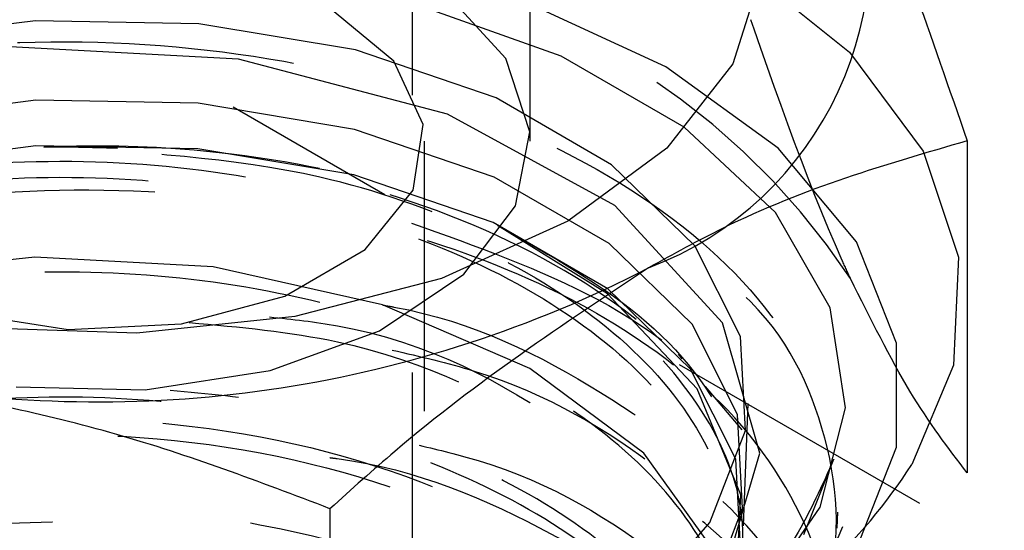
# Model space of a CAD drawing. Header units: inches. Extents: x 1907 to 2452, y -210 to -54.
# Tile 448 of 656: x 2004.7 to 2005.055, y -203.084 to -202.9. Entities that reach past the tile are written whole.
import ezdxf

# ---------------------------------------------------------------- set-up
doc = ezdxf.new("R2010")
doc.units = ezdxf.units.IN
doc.header["$LTSCALE"] = 0.5
doc.header["$MEASUREMENT"] = 0
doc.linetypes.add('HIDDEN', pattern=[0.22499999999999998, 0.15, -0.075])
doc.layers.add('SID-M-H', color=4, linetype='HIDDEN')
doc.layers.add('SID-M-S', color=105, linetype='Continuous')

msp = doc.modelspace()

# ---------------------------------------------------------------- linework, layer by layer
at = {"layer": 'SID-M-H'}
for p, q in [((2013.700652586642, -197.7140511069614), (2004.589509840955, -202.973801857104)), ((2004.841291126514, -203.3268568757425), (2004.841291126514, -201.2855048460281)), ((2004.883717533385, -202.9434559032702), (2004.883717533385, -202.6621672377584)), ((2004.603404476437, -202.8311674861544), (2004.831329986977, -202.9627460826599)), ((2004.959457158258, -202.8798126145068), (2004.998774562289, -202.911411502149)), ((2004.874949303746, -202.9136643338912), (2004.853185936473, -202.8898926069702)), ((2004.8345117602, -202.9146402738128), (2004.810984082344, -202.8952428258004)), ((2004.894931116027, -202.9128105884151), (2004.841574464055, -202.8938115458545)), ((2004.932605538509, -202.9166519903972), (2004.881814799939, -202.8932693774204)), ((2004.705362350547, -202.9000778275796), (2004.647901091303, -202.907492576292)), ((2004.764212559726, -202.9011454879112), (2004.705362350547, -202.9000778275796)), ((2004.820753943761, -202.9106284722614), (2004.764212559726, -202.9011454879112)), ((2004.778503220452, -202.9139687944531), (2004.696234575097, -202.9094284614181)), ((2004.871433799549, -202.9279309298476), (2004.820753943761, -202.9106284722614)), ((2004.883608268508, -202.9400831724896), (2004.874949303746, -202.9136643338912)), ((2004.939259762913, -202.9384009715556), (2004.894931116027, -202.9128105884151)), ((2004.998774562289, -202.911411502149), (2005.025405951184, -202.9471509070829)), ((2004.853906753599, -202.9338062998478), (2004.778503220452, -202.9139687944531)), ((2004.845128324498, -202.9375133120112), (2004.8345117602, -202.9146402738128)), ((2004.973109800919, -202.9459728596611), (2004.932605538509, -202.9166519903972)), ((2004.913067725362, -202.9519656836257), (2004.871433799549, -202.9279309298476)), ((2004.705463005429, -202.9287426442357), (2004.648263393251, -202.9361236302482)), ((2004.764045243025, -202.9298054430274), (2004.705463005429, -202.9287426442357)), ((2004.8203291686, -202.9392452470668), (2004.764045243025, -202.9298054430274)), ((2004.914232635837, -202.9666864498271), (2004.853906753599, -202.9338062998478)), ((2004.841553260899, -202.9611031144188), (2004.845128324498, -202.9375133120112)), ((2004.972170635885, -202.9692031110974), (2004.939259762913, -202.9384009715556)), ((2004.870778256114, -202.9564689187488), (2004.8203291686, -202.9392452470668)), ((2004.878393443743, -202.9668016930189), (2004.883608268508, -202.9400831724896)), ((2004.705520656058, -202.9451605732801), (2004.648470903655, -202.9525222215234)), ((2004.763949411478, -202.9462205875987), (2004.705520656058, -202.9451605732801)), ((2004.845577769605, -203.2408182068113), (2004.845577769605, -202.9434559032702)), ((2004.820085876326, -202.9556356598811), (2004.763949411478, -202.9462205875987)), ((2005.001296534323, -202.9797617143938), (2004.973109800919, -202.9459728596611)), ((2005.025405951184, -202.9471509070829), (2005.038106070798, -202.9853596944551)), ((2004.943039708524, -202.9812225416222), (2004.913067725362, -202.9519656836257)), ((2004.870402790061, -202.9728142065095), (2004.820085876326, -202.9556356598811)), ((2004.912222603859, -202.9803942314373), (2004.870778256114, -202.9564689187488)), ((2004.824217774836, -202.9825644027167), (2004.841553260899, -202.9611031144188)), ((2004.859768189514, -202.9914458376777), (2004.878393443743, -202.9668016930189)), ((2004.953060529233, -203.0089496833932), (2004.914232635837, -202.9666864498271)), ((2004.991889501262, -203.0035564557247), (2004.972170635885, -202.9692031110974)), ((2004.91173855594, -202.996676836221), (2004.870402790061, -202.9728142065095)), ((2004.911544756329, -202.9985109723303), (2004.871913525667, -202.9738464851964)), ((2004.942058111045, -203.009517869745), (2004.912222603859, -202.9803942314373)), ((2004.959466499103, -203.0138631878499), (2004.943039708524, -202.9812225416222)), ((2005.01575233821, -203.0163242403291), (2005.001296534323, -202.9797617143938)), ((2004.795212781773, -202.9993086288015), (2004.824217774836, -202.9825644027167)), ((2004.705142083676, -202.9852633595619), (2004.642528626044, -202.9919291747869)), ((2004.769428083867, -202.9888442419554), (2004.705142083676, -202.9852633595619)), ((2005.038106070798, -202.9853596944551), (2005.036281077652, -203.0242512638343)), ((2004.830453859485, -203.0025402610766), (2004.769428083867, -202.9888442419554)), ((2004.829387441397, -203.011825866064), (2004.859768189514, -202.9914458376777)), ((2004.943934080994, -203.0328229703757), (2004.911544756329, -202.9985109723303)), ((2004.94149589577, -203.0257241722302), (2004.91173855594, -202.996676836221)), ((2004.75803671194, -203.0093161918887), (2004.795212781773, -202.9993086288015)), ((2004.88353999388, -203.0254439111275), (2004.830453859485, -203.0025402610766)), ((2004.67755199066, -203.0052512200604), (2004.717173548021, -203.0113800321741)), ((2004.997353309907, -203.0396090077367), (2004.991889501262, -203.0035564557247)), ((2004.717173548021, -203.0113800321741), (2004.75803671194, -203.0093161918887)), ((2004.958410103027, -203.0420098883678), (2004.942058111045, -203.009517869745)), ((2004.966443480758, -203.0559418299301), (2004.953060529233, -203.0089496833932)), ((2004.789950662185, -203.0261309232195), (2004.829387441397, -203.011825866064)), ((2004.961315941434, -203.0478366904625), (2004.959466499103, -203.0138631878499)), ((2005.01575233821, -203.0538270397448), (2005.01575233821, -203.0163242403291)), ((2004.938544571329, -203.0219193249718), (2004.937182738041, -203.020303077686)), ((2004.744961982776, -203.0330899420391), (2004.789950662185, -203.0261309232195)), ((2004.924619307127, -203.0559419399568), (2004.88353999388, -203.0254439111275)), ((2004.937395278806, -203.0239762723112), (2005.494359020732, -203.3455045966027)), ((2004.95780504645, -203.0581310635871), (2004.94149589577, -203.0257241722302)), ((2005.036281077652, -203.0242512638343), (2005.021262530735, -203.060012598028)), ((2004.698418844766, -203.0320845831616), (2004.744961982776, -203.0330899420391)), ((2004.95969713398, -203.0710115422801), (2004.943934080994, -203.0328229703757)), ((2004.960181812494, -203.0475987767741), (2004.946964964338, -203.0319127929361)), ((2004.960619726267, -203.0821550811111), (2004.96230148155, -203.0380604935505)), ((2004.988267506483, -203.0754171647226), (2004.997353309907, -203.0396090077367)), ((2004.960251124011, -203.0758286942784), (2004.958410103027, -203.0420098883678)), ((2004.948471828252, -203.0810083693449), (2004.961315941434, -203.0478366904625)), ((2005.041216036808, -203.0484936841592), (2005.041216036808, -203.0630921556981)), ((2005.001296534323, -203.0903895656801), (2005.01575233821, -203.0538270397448)), ((2004.950548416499, -203.0918396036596), (2004.924619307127, -203.0559419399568)), ((2004.952062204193, -203.104709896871), (2004.966443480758, -203.0559418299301)), ((2004.959641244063, -203.0918612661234), (2004.95780504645, -203.0581310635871)), ((2004.982331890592, -203.0853040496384), (2004.993157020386, -203.0580892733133)), ((2004.957635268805, -203.1102943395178), (2004.95969713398, -203.0710115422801)), ((2004.947465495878, -203.1088493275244), (2004.960251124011, -203.0758286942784)), ((2004.965121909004, -203.1090504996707), (2004.988267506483, -203.0754171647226)), ((2004.994371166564, -203.0830114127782), (2004.99459002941, -203.0772622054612)), ((2004.921741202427, -203.1112939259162), (2004.948471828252, -203.0810083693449))]:
    msp.add_line(p, q, dxfattribs=at)
for centre, radius, start, end in [((2004.726990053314, -203.303761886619), 0.4318074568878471, 80.22890302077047, 117.357174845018), ((2004.784893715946, -203.1345514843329), 0.2567940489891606, 33.43887886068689, 86.56649767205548), ((2004.882576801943, -203.0342485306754), 0.1236703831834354, 290.7420751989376, 19.46100191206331), ((2004.833637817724, -202.9980007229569), 0.1704611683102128, 288.1472207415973, 339.359342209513)]:
    msp.add_arc(centre, radius, start, end, dxfattribs=at)
for points, knots in [([(2004.999181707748, -202.9930458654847), (2004.99818498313, -202.9908779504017), (2004.983990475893, -202.9600043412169), (2004.970080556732, -202.9195669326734), (2004.957147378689, -202.8819689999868)], [0, 0, 0, 0, 0.07021903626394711, 1, 1, 1, 1]), ([(2004.886729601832, -203.1599830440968), (2004.860608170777, -203.169741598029), (2004.808365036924, -203.1892588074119), (2004.716097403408, -203.1976117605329), (2004.626459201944, -203.1891702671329), (2004.547946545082, -203.1638930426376), (2004.489849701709, -203.1252641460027), (2004.458597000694, -203.0778375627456), (2004.457729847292, -203.0272740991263), (2004.487316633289, -202.9795535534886), (2004.543997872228, -202.9403389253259), (2004.62135443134, -202.9143266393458), (2004.710638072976, -202.9047198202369), (2004.801759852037, -202.9128669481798), (2004.884430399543, -202.9381111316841), (2004.949321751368, -202.9778656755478), (2004.989119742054, -203.0279072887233), (2004.999348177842, -203.082854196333), (2004.978872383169, -203.1367744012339), (2004.930025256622, -203.1838557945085), (2004.858341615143, -203.2190624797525), (2004.771930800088, -203.2387025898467), (2004.68056016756, -203.240845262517), (2004.594547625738, -203.2255335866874), (2004.523609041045, -203.1947927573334), (2004.475713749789, -203.1523463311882), (2004.456364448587, -203.1033948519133), (2004.467311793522, -203.0532806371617), (2004.50884299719, -203.0096707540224), (2004.553760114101, -202.9817090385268), (2004.586244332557, -202.9744978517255), (2004.591330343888, -202.9733688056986)], [0, 0, 0, 0, 0.03563839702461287, 0.0712771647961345, 0.1068988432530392, 0.1425082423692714, 0.1781053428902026, 0.2136901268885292, 0.2492625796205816, 0.2848226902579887, 0.3203704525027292, 0.3559058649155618, 0.3914289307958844, 0.4269396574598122, 0.4624380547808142, 0.4979241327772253, 0.5333979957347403, 0.5688597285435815, 0.6043092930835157, 0.6397466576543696, 0.675171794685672, 0.710584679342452, 0.7459852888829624, 0.7813736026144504, 0.8167496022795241, 0.8521132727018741, 0.8874646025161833, 0.9228035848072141, 0.9581302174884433, 0.9934445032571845, 1, 1, 1, 1]), ([(2004.566633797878, -203.2460773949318), (2004.590541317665, -203.252936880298), (2004.638362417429, -203.266657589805), (2004.723944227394, -203.2696727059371), (2004.80997015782, -203.2571222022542), (2004.887250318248, -203.227650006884), (2004.944483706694, -203.1852165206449), (2004.97564020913, -203.1344493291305), (2004.977691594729, -203.0809273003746), (2004.951050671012, -203.0304361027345), (2004.899394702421, -202.98820634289), (2004.829364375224, -202.9587233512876), (2004.762072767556, -202.9461132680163), (2004.721772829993, -202.9457345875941), (2004.708331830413, -202.9456082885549)], [0, 0, 0, 0, 0.08521701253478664, 0.1704556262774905, 0.2619377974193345, 0.3524491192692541, 0.4419558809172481, 0.5304733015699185, 0.6180159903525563, 0.7045925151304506, 0.7901489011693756, 0.8746804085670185, 0.9582028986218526, 0.9999999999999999, 0.9999999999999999, 0.9999999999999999, 0.9999999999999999]), ([(2004.708331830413, -202.9456082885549), (2004.712830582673, -202.9454392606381), (2004.735440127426, -202.9445897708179), (2004.784413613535, -202.9473432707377), (2004.835691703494, -202.9586515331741), (2004.864373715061, -202.9706835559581), (2004.871913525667, -202.9738464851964)], [0, 0, 0, 0, 0.07751649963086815, 0.3895775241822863, 0.8395346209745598, 1, 1, 1, 1]), ([(2004.9576909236, -203.1147511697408), (2004.9595786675, -203.1019751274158), (2004.963407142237, -203.0760644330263), (2004.946508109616, -203.0376699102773), (2004.913987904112, -203.002913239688), (2004.866770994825, -202.9748161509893), (2004.79828864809, -202.9505042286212), (2004.742344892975, -202.947459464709), (2004.708331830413, -202.9456082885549)], [0, 0, 0, 0, 0.1490265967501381, 0.3022362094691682, 0.4554945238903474, 0.6088013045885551, 0.7621563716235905, 1, 1, 1, 1]), ([(2004.603785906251, -203.178404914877), (2004.598685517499, -203.1766264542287), (2004.574690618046, -203.1682596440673), (2004.538070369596, -203.1481412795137), (2004.50594038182, -203.1149825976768), (2004.493126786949, -203.077877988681), (2004.500658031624, -203.0403585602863), (2004.52788421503, -203.0058359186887), (2004.572421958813, -202.9774998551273), (2004.630392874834, -202.9579897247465), (2004.696753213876, -202.9491796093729), (2004.765734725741, -202.9520124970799), (2004.83134512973, -202.9664197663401), (2004.887889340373, -202.9913284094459), (2004.930461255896, -203.0247514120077), (2004.955378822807, -203.0639736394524), (2004.96046811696, -203.1057403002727), (2004.945383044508, -203.1467181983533), (2004.911144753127, -203.1831216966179), (2004.865359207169, -203.2113678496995), (2004.828019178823, -203.2219181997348), (2004.81156978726, -203.2265659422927)], [0, 0, 0, 0, 0.01499250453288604, 0.07053259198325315, 0.1260529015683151, 0.1815533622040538, 0.2370339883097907, 0.2924948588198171, 0.3479360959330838, 0.4033578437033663, 0.4587602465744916, 0.5141434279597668, 0.5695074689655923, 0.6248523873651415, 0.6801781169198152, 0.7354844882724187, 0.7907713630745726, 0.8460385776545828, 0.9012859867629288, 0.956513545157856, 1, 1, 1, 1]), ([(2004.638708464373, -203.1923539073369), (2004.621464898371, -203.1882624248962), (2004.583540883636, -203.1792639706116), (2004.538357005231, -203.1536082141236), (2004.506117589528, -203.1206424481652), (2004.493353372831, -203.0835315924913), (2004.500867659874, -203.0460606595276), (2004.528071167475, -203.0115691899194), (2004.572566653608, -202.9832624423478), (2004.630483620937, -202.9637723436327), (2004.69678195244, -202.954972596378), (2004.765698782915, -202.9578047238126), (2004.83124850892, -202.9722010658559), (2004.887737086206, -202.9970865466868), (2004.930279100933, -203.0304873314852), (2004.95513593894, -203.0696485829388), (2004.96035962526, -203.1114760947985), (2004.944769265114, -203.1520521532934), (2004.916770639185, -203.1847928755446), (2004.88917020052, -203.1996249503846), (2004.878791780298, -203.2052021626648)], [0, 0, 0, 0, 0.04794507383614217, 0.1054462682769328, 0.1629269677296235, 0.2203870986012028, 0.2778266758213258, 0.3352457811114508, 0.3926445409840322, 0.4500231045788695, 0.5073816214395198, 0.5647202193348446, 0.6220389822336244, 0.6793379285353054, 0.736616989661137, 0.7938759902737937, 0.8511147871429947, 0.9083332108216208, 0.965531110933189, 0.9999999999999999, 0.9999999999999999, 0.9999999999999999, 0.9999999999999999]), ([(2004.871913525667, -202.9738464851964), (2004.891327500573, -202.9848115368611), (2004.930152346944, -203.0067398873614), (2004.961685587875, -203.0515699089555), (2004.968423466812, -203.0994924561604), (2004.947882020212, -203.1465594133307), (2004.902504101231, -203.187348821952), (2004.842108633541, -203.2150958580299), (2004.771342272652, -203.2315391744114), (2004.694966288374, -203.2354600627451), (2004.614979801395, -203.2236871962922), (2004.546864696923, -203.1973599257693), (2004.49829192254, -203.1594317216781), (2004.474919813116, -203.1142325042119), (2004.479643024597, -203.0669525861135), (2004.512222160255, -203.0230722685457), (2004.569282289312, -202.9877429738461), (2004.644675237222, -202.965207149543), (2004.730120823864, -202.9583100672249), (2004.811794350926, -202.9677005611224), (2004.881342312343, -202.9897916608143), (2004.938462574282, -203.0224317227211), (2004.979032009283, -203.0664376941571), (2004.993937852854, -203.1186803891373), (2004.979130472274, -203.1712726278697), (2004.935803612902, -203.2181119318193), (2004.870483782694, -203.2547905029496), (2004.815976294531, -203.2670523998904), (2004.789488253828, -203.2730110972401)], [0, 0, 0, 0, 0.03705465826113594, 0.0741033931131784, 0.1113881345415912, 0.1488763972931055, 0.1865661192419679, 0.2244550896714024, 0.2534899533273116, 0.2919330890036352, 0.3303830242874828, 0.369043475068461, 0.4079119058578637, 0.4469863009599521, 0.4862645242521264, 0.5257443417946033, 0.5654234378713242, 0.6053026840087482, 0.6453914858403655, 0.6856888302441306, 0.7200148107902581, 0.7543377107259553, 0.7951972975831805, 0.8362508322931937, 0.8775075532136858, 0.9189650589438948, 0.960620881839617, 0.9999999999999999, 0.9999999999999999, 0.9999999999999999, 0.9999999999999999]), ([(2004.840938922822, -202.9730668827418), (2004.864378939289, -202.9813875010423), (2004.914003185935, -202.9990028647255), (2004.966505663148, -203.0426589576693), (2004.995122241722, -203.094687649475), (2004.993167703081, -203.1496879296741), (2004.961302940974, -203.2012438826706), (2004.903034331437, -203.2439402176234), (2004.824989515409, -203.2732031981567), (2004.735986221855, -203.2860223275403), (2004.646084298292, -203.2812353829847), (2004.565432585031, -203.259667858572), (2004.503139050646, -203.2240540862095), (2004.466194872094, -203.1786547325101), (2004.458863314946, -203.1290483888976), (2004.481541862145, -203.0804786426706), (2004.533175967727, -203.0410751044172), (2004.579968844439, -203.0177853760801), (2004.609231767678, -203.0134560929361), (2004.610162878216, -203.0133183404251)], [0, 0, 0, 0, 0.05633219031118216, 0.1192594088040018, 0.1821649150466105, 0.2450486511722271, 0.3079105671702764, 0.3707506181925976, 0.4335687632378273, 0.4963649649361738, 0.5591391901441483, 0.6218914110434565, 0.6846216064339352, 0.7473297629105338, 0.8100158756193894, 0.8726799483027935, 0.9353219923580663, 0.9979420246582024, 1, 1, 1, 1]), ([(2004.543344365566, -202.9988740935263), (2004.538981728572, -203.0006057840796), (2004.51069923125, -203.0118321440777), (2004.478790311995, -203.0448304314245), (2004.456496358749, -203.0926149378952), (2004.466492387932, -203.1427239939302), (2004.5054752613, -203.1877407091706), (2004.569656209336, -203.2227069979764), (2004.65165250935, -203.2432894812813), (2004.742271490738, -203.2469076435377), (2004.831269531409, -203.2328672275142), (2004.908660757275, -203.2024364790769), (2004.967027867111, -203.157710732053), (2004.998166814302, -203.1020431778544), (2004.992201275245, -203.0446551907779), (2004.970725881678, -203.0041282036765), (2004.946878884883, -202.9884579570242), (2004.943498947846, -202.9862369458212)], [0, 0, 0, 0, 0.01347399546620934, 0.08735043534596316, 0.1612524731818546, 0.235180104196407, 0.3091333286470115, 0.3831121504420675, 0.4571165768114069, 0.5311466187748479, 0.6052022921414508, 0.6792836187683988, 0.7533906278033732, 0.8334758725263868, 0.913560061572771, 0.9877484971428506, 1, 1, 1, 1]), ([(2004.840012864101, -203.2593856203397), (2004.854955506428, -203.2536411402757), (2004.888309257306, -203.2408187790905), (2004.926654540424, -203.2112771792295), (2004.953287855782, -203.1752262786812), (2004.962340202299, -203.1360332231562), (2004.953440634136, -203.0968823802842), (2004.927170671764, -203.060541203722), (2004.885559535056, -203.0296747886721), (2004.831784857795, -203.0064998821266), (2004.769968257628, -202.9926523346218), (2004.704849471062, -202.9890508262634), (2004.641424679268, -202.9958290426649), (2004.584566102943, -203.012322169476), (2004.538633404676, -203.0371247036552), (2004.507193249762, -203.068172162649), (2004.492541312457, -203.1029950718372), (2004.49628613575, -203.1385502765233), (2004.515382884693, -203.1710843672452), (2004.540001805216, -203.1880945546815), (2004.551318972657, -203.1959140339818)], [0, 0, 0, 0, 0.04584025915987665, 0.1023208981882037, 0.1588197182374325, 0.215336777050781, 0.2718721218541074, 0.3284257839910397, 0.3849977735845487, 0.4415880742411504, 0.4981966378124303, 0.5548233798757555, 0.6114682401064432, 0.6681311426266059, 0.724812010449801, 0.7815108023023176, 0.838227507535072, 0.8949621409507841, 0.9517147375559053, 1, 1, 1, 1]), ([(2005.041216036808, -203.0630921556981), (2005.034389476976, -203.0541185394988), (2005.020611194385, -203.0360067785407), (2005.006367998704, -203.0074526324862), (2004.999181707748, -202.9930458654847)], [0, 0, 0, 0, 0.4954579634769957, 1, 1, 1, 1]), ([(2004.830544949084, -203.0025795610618), (2004.831904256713, -203.0028088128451), (2004.862205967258, -203.0079192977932), (2004.911952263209, -203.0331474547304), (2004.967727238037, -203.0758922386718), (2004.99533902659, -203.1286721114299), (2004.9929574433, -203.1834230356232), (2004.960531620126, -203.234863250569), (2004.901833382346, -203.2772849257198), (2004.823483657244, -203.3062178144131), (2004.734348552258, -203.3186602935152), (2004.64449806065, -203.3134920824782), (2004.564074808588, -203.2915729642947), (2004.502158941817, -203.2556674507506), (2004.465700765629, -203.2100616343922), (2004.458903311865, -203.1603434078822), (2004.482127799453, -203.1117833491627), (2004.534171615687, -203.0724213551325), (2004.581831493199, -203.0491386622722), (2004.611796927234, -203.0448474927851), (2004.613335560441, -203.0446271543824)], [0, 0, 0, 0, 0.00292440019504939, 0.06519078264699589, 0.1274355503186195, 0.1896586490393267, 0.2518611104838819, 0.3140430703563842, 0.3762041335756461, 0.4383439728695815, 0.5004623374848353, 0.5625590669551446, 0.6246342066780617, 0.6866888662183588, 0.7487229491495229, 0.8107360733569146, 0.8727279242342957, 0.9346982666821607, 0.9966469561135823, 1, 1, 1, 1]), ([(2004.539083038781, -203.0486122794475), (2004.524740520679, -203.0568195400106), (2004.489941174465, -203.0767328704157), (2004.463416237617, -203.1196854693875), (2004.460763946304, -203.169138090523), (2004.488996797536, -203.2164748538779), (2004.543941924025, -203.2555466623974), (2004.619689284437, -203.2818070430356), (2004.707633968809, -203.2919715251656), (2004.797883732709, -203.284615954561), (2004.880244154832, -203.2602860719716), (2004.945450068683, -203.2214198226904), (2004.986015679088, -203.1721959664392), (2004.997782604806, -203.1175915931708), (2004.977776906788, -203.0645885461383), (2004.943609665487, -203.0254455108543), (2004.911255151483, -203.0102419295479), (2004.902721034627, -203.0062316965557)], [0, 0, 0, 0, 0.04976622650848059, 0.1207481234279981, 0.1917547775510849, 0.262786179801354, 0.3338423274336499, 0.4049232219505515, 0.4760288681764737, 0.5471592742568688, 0.6183144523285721, 0.6894944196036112, 0.7606991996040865, 0.8319288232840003, 0.903183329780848, 0.9744627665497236, 1, 1, 1, 1]), ([(2004.760830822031, -203.0088663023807), (2004.778983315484, -203.0105151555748), (2004.830862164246, -203.0152274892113), (2004.901915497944, -203.0501827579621), (2004.95356511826, -203.1047572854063), (2004.96007775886, -203.1674574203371), (2004.928698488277, -203.2225965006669), (2004.883473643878, -203.2453969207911), (2004.864700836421, -203.2548613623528)], [0, 0, 0, 0, 0.1026451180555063, 0.2933542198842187, 0.4839615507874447, 0.674467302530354, 0.8648715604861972, 1, 1, 1, 1]), ([(2004.789731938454, -203.0068438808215), (2004.798013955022, -203.007731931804), (2004.839771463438, -203.0122094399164), (2004.90187081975, -203.0449592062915), (2004.953663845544, -203.09876893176), (2004.960965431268, -203.1624115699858), (2004.922975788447, -203.2207703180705), (2004.852823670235, -203.2643335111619), (2004.792871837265, -203.2742722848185), (2004.766025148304, -203.2787229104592)], [0, 0, 0, 0, 0.04088463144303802, 0.2061382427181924, 0.371303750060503, 0.5363813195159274, 0.701371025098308, 0.8662726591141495, 1, 1, 1, 1]), ([(2004.833986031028, -203.0187951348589), (2004.8440191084, -203.021100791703), (2004.882110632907, -203.0298544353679), (2004.93414611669, -203.0610190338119), (2004.979815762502, -203.1078475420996), (2004.996203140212, -203.1617914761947), (2004.982438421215, -203.2157000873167), (2004.939839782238, -203.2641179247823), (2004.873306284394, -203.3017617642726), (2004.790348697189, -203.3246894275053), (2004.700350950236, -203.3305913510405), (2004.613476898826, -203.3190886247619), (2004.53953997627, -203.2917733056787), (2004.48685621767, -203.2519932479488), (2004.461445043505, -203.2046098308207), (2004.465835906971, -203.1549342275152), (2004.500706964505, -203.1100444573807), (2004.54592271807, -203.0789047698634), (2004.582432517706, -203.0694255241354), (2004.592527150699, -203.0668045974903)], [0, 0, 0, 0, 0.02277413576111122, 0.08646415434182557, 0.1501320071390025, 0.2137776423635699, 0.2774010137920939, 0.3410020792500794, 0.40458080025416, 0.4681371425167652, 0.5316710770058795, 0.5951825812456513, 0.6586716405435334, 0.7221382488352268, 0.7855824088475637, 0.849004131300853, 0.9124034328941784, 0.9757803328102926, 1, 1, 1, 1]), ([(2004.542199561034, -203.0795574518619), (2004.534565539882, -203.082970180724), (2004.504112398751, -203.0965840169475), (2004.473570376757, -203.1323989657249), (2004.45769621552, -203.1808847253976), (2004.473654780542, -203.2301763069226), (2004.51788184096, -203.2733541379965), (2004.585885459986, -203.3055680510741), (2004.669881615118, -203.3228301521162), (2004.76044042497, -203.3229344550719), (2004.847337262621, -203.3055861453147), (2004.920777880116, -203.2724587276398), (2004.972428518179, -203.2270384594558), (2004.996590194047, -203.1740750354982), (2004.989986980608, -203.1196410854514), (2004.955981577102, -203.0691956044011), (2004.913658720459, -203.044526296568), (2004.89310951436, -203.0325484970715)], [0, 0, 0, 0, 0.02338068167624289, 0.09326869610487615, 0.1631801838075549, 0.2331149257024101, 0.3030731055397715, 0.3730549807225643, 0.4430608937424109, 0.5130912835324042, 0.5831463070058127, 0.6532246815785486, 0.7233263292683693, 0.7934514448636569, 0.8636002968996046, 0.9337732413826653, 1, 1, 1, 1]), ([(2004.863914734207, -203.2878504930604), (2004.879674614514, -203.2794253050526), (2004.911669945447, -203.2623206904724), (2004.943178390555, -203.2279903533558), (2004.959270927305, -203.1900467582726), (2004.957364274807, -203.1507773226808), (2004.937861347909, -203.1132977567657), (2004.902206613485, -203.0801356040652), (2004.853022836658, -203.0542395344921), (2004.801838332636, -203.0377976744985), (2004.767272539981, -203.0346024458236), (2004.753970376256, -203.0333728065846)], [0, 0, 0, 0, 0.1128172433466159, 0.2290388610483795, 0.3452976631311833, 0.4615937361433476, 0.5779271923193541, 0.6942981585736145, 0.8107067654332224, 0.9271531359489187, 0.9999999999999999, 0.9999999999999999, 0.9999999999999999, 0.9999999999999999]), ([(2004.53586404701, -203.0377638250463), (2004.522864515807, -203.0450715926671), (2004.489073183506, -203.0640676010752), (2004.462448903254, -203.1061001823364), (2004.45845751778, -203.1558985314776), (2004.485728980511, -203.2038398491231), (2004.540080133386, -203.2437421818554), (2004.61553992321, -203.2705949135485), (2004.70281196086, -203.2823616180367), (2004.761047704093, -203.2760792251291), (2004.789488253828, -203.2730110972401)], [0, 0, 0, 0, 0.08241274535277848, 0.2142259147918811, 0.3460852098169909, 0.4779901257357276, 0.6099385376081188, 0.7419306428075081, 0.873966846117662, 1, 1, 1, 1]), ([(2004.888124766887, -203.2788970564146), (2004.895180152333, -203.2749713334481), (2004.918139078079, -203.2621966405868), (2004.942870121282, -203.2333504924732), (2004.959353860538, -203.1956047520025), (2004.957340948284, -203.1562882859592), (2004.93787168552, -203.1187988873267), (2004.902188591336, -203.0857231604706), (2004.853084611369, -203.0594910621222), (2004.794302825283, -203.0419604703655), (2004.730353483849, -203.0343355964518), (2004.66614074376, -203.0370575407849), (2004.606593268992, -203.0497748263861), (2004.556286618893, -203.071366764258), (2004.519082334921, -203.10003626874), (2004.497868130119, -203.1334210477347), (2004.494196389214, -203.1688724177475), (2004.508683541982, -203.2032931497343), (2004.538317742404, -203.2340095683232), (2004.569039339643, -203.2488330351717), (2004.583848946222, -203.2559788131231)], [0, 0, 0, 0, 0.02547044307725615, 0.0828833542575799, 0.1403146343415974, 0.1977643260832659, 0.2552324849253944, 0.3127191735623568, 0.3702244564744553, 0.4277483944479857, 0.4852910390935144, 0.5428524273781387, 0.6004325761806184, 0.6580314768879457, 0.7156490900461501, 0.7732853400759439, 0.830940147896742, 0.8886134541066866, 0.9463051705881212, 0.9999999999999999, 0.9999999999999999, 0.9999999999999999, 0.9999999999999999]), ([(2004.740913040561, -203.2823526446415), (2004.709374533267, -203.2825467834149), (2004.643900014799, -203.2829498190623), (2004.558955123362, -203.2525180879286), (2004.504790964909, -203.2052105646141), (2004.493765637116, -203.148849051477), (2004.52798306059, -203.0956970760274), (2004.600798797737, -203.0564758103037), (2004.698045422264, -203.0394233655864), (2004.800888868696, -203.0484257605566), (2004.88940417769, -203.0823569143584), (2004.946475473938, -203.135171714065), (2004.96113515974, -203.1974623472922), (2004.930312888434, -203.2570190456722), (2004.863457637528, -203.3041324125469), (2004.802064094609, -203.3168835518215), (2004.772983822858, -203.3229233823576)], [0, 0, 0, 0, 0.06739920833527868, 0.1399219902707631, 0.2124060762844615, 0.2848513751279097, 0.3572580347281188, 0.4296259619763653, 0.5019550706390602, 0.574245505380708, 0.6464971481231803, 0.7187101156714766, 0.7908843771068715, 0.8630198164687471, 0.935116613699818, 1, 1, 1, 1]), ([(2004.563551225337, -203.2545073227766), (2004.543625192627, -203.2401667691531), (2004.503390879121, -203.2112105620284), (2004.494402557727, -203.154332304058), (2004.528061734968, -203.101486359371), (2004.600945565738, -203.0622368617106), (2004.698077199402, -203.0452253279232), (2004.800777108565, -203.0542042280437), (2004.889414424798, -203.0881568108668), (2004.945653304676, -203.14074044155), (2004.962564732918, -203.2013718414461), (2004.93835845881, -203.2374797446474), (2004.926957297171, -203.2544865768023)], [0, 0, 0, 0, 0.09957934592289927, 0.201068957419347, 0.3025043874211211, 0.403885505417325, 0.5052121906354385, 0.6064846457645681, 0.7077027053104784, 0.8088665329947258, 0.9099760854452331, 0.9999999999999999, 0.9999999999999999, 0.9999999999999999, 0.9999999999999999]), ([(2004.541996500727, -203.0939430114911), (2004.534166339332, -203.0975249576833), (2004.503899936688, -203.1113704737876), (2004.474158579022, -203.1472841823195), (2004.459584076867, -203.1954903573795), (2004.476605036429, -203.2442354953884), (2004.521572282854, -203.2866983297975), (2004.589901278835, -203.318089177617), (2004.673772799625, -203.3345085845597), (2004.763769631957, -203.3338380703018), (2004.849728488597, -203.3158637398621), (2004.921967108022, -203.2823179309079), (2004.972262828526, -203.2367370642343), (2004.995157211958, -203.183839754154), (2004.987183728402, -203.1298402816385), (2004.955421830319, -203.0829797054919), (2004.917563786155, -203.0611017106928), (2004.901420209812, -203.0517724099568)], [0, 0, 0, 0, 0.02471120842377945, 0.09551774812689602, 0.1663492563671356, 0.2372056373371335, 0.3080868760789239, 0.3789929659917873, 0.4499239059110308, 0.5208796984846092, 0.5918603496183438, 0.6628658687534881, 0.7338962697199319, 0.8049515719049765, 0.8760318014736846, 0.9471369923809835, 1, 1, 1, 1]), ([(2004.843725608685, -203.0531115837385), (2004.850897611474, -203.0548218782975), (2004.885966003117, -203.0631845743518), (2004.935135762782, -203.0935753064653), (2004.980505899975, -203.140356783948), (2004.996338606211, -203.1943521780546), (2004.982057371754, -203.2481467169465), (2004.938967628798, -203.2964174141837), (2004.872075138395, -203.3336358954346), (2004.806154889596, -203.3519617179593), (2004.765961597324, -203.3563636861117), (2004.755018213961, -203.3575622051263)], [0, 0, 0, 0, 0.03372513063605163, 0.1649031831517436, 0.2960360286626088, 0.4271232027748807, 0.5581644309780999, 0.6891605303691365, 0.8201134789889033, 0.9510224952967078, 1, 1, 1, 1]), ([(2004.811485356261, -203.0575681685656), (2004.812354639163, -203.0576756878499), (2004.842227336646, -203.0613705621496), (2004.893838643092, -203.083976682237), (2004.954130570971, -203.1236060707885), (2004.988024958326, -203.1744202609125), (2004.992678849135, -203.2284922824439), (2004.967328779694, -203.2806475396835), (2004.914927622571, -203.3250973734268), (2004.84139291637, -203.3571507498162), (2004.755047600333, -203.3734596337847), (2004.665649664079, -203.3724731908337), (2004.58329355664, -203.35458656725), (2004.517281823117, -203.3221179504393), (2004.475024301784, -203.2789781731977), (2004.461395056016, -203.2304738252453), (2004.477466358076, -203.1817914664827), (2004.523066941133, -203.1408269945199), (2004.567092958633, -203.1157772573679), (2004.596392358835, -203.1102105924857), (2004.598345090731, -203.1098395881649)], [0, 0, 0, 0, 0.0018663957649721, 0.06413824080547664, 0.1263882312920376, 0.1886163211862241, 0.2508224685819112, 0.3130066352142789, 0.3751687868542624, 0.4373088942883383, 0.4994269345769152, 0.56152289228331, 0.6235967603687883, 0.6856485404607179, 0.7476782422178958, 0.8096858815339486, 0.8716714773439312, 0.9336350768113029, 0.9955769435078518, 1, 1, 1, 1]), ([(2004.993157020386, -203.0580892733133), (2004.988978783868, -203.0675351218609), (2004.976594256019, -203.0955331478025), (2004.940485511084, -203.1340391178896), (2004.897432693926, -203.1539975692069), (2004.879618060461, -203.1622560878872)], [0, 0, 0, 0, 0.2298636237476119, 0.6813286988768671, 1, 1, 1, 1]), ([(2004.926376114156, -203.1499031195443), (2004.935288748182, -203.1445363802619), (2004.974146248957, -203.1211383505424), (2005.012025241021, -203.0883556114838), (2005.041216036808, -203.0630921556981)], [0, 0, 0, 0, 0.2293671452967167, 1, 1, 1, 1]), ([(2004.565030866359, -203.3276233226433), (2004.576392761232, -203.3330839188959), (2004.603416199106, -203.3460715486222), (2004.656215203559, -203.3587264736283), (2004.719042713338, -203.363346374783), (2004.782770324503, -203.3576280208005), (2004.842238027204, -203.3419929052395), (2004.892950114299, -203.3174474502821), (2004.930988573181, -203.2857301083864), (2004.95343021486, -203.249118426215), (2004.958540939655, -203.2102705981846), (2004.94591769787, -203.1720172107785), (2004.916518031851, -203.1371452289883), (2004.872587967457, -203.1081837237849), (2004.817490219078, -203.0872096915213), (2004.755446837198, -203.0756883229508), (2004.691215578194, -203.0743602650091), (2004.629725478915, -203.0831840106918), (2004.575697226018, -203.1013397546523), (2004.533286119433, -203.1272874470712), (2004.505742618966, -203.1589007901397), (2004.495237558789, -203.1935692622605), (2004.502413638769, -203.2286250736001), (2004.527384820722, -203.2607005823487), (2004.559653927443, -203.2845938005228), (2004.586663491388, -203.2938809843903), (2004.595902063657, -203.2970576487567)], [0, 0, 0, 0, 0.03110338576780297, 0.0739771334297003, 0.1168650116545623, 0.1597670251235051, 0.202683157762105, 0.2456133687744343, 0.2885575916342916, 0.3315157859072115, 0.3744878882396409, 0.4174738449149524, 0.4604736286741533, 0.5034872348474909, 0.5465146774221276, 0.5895559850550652, 0.6326111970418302, 0.6756803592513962, 0.718763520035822, 0.7618607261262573, 0.8049720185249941, 0.8480974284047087, 0.8912369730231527, 0.9343906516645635, 0.9775584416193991, 1, 1, 1, 1]), ([(2004.731368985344, -203.3668398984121), (2004.750445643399, -203.3652717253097), (2004.788604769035, -203.3621349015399), (2004.843842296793, -203.3466173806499), (2004.892953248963, -203.3229955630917), (2004.930987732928, -203.2912389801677), (2004.953430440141, -203.2546378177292), (2004.958540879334, -203.2157871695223), (2004.94591771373, -203.1775345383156), (2004.916518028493, -203.1426623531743), (2004.872587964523, -203.1137009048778), (2004.817490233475, -203.0927268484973), (2004.755446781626, -203.0812055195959), (2004.691215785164, -203.079877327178), (2004.62972470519, -203.0887015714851), (2004.575700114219, -203.1068554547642), (2004.533275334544, -203.1328100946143), (2004.505782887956, -203.1643974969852), (2004.495087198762, -203.1991628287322), (2004.502975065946, -203.2338569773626), (2004.521377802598, -203.2614245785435), (2004.541771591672, -203.2742211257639), (2004.548334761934, -203.278339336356)], [0, 0, 0, 0, 0.04676009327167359, 0.0935344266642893, 0.1452700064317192, 0.1970224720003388, 0.2487917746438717, 0.3005778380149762, 0.3523805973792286, 0.4042000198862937, 0.4560360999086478, 0.5078888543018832, 0.5597583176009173, 0.6116445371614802, 0.6635475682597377, 0.7154674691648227, 0.7674042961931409, 0.819358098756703, 0.8713289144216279, 0.9233167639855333, 0.9753216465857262, 0.9999999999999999, 0.9999999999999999, 0.9999999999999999, 0.9999999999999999])]:
    msp.add_open_spline(points, degree=3, knots=knots, dxfattribs=at)
at = {"layer": 'SID-M-S'}
for p, q in [((2004.967186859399, -202.8827101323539), (2004.95675089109, -202.9155850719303)), ((2004.95675089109, -202.9155850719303), (2004.932989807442, -202.9460629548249)), ((2005.041216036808, -202.9433863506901), (2005.041216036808, -203.0484936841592)), ((2004.932989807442, -202.9460629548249), (2004.897284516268, -202.9723725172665)), ((2004.897284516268, -202.9723725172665), (2004.851710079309, -202.9929847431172)), ((2004.851710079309, -202.9929847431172), (2004.798915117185, -203.0067017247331)), ((2004.798915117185, -203.0067017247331), (2004.741967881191, -203.0127262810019)), ((2004.741967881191, -203.0127262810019), (2004.684177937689, -203.0107082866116)), ((2004.811536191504, -203.0759777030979), (2004.811536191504, -203.1810850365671))]:
    msp.add_line(p, q, dxfattribs=at)
for centre, radius, start, end in [((2004.882576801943, -202.8735121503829), 0.1236703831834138, 290.7420751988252, 19.46100191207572), ((2004.727945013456, -202.6056530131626), 0.4318074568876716, 260.2289030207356, 297.3571748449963), ((2004.858650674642, -202.9559970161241), 0.1930333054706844, 297.5219574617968, 327.3947585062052)]:
    msp.add_arc(centre, radius, start, end, dxfattribs=at)
for points, knots in [([(2004.999181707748, -202.8323094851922), (2005.000178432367, -202.8344774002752), (2005.014372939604, -202.86535100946), (2005.028282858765, -202.9057884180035), (2005.041216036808, -202.9433863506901)], [0, 0, 0, 0, 0.07021903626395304, 1, 1, 1, 1]), ([(2005.041216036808, -202.9433863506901), (2005.012025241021, -202.9518258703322), (2004.974146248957, -202.9627772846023), (2004.935288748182, -202.9842431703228), (2004.926376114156, -202.9891667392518)], [0, 0, 0, 0, 0.7706328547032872, 1, 1, 1, 1]), ([(2004.926376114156, -202.9891667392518), (2004.895577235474, -203.0095512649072), (2004.856697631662, -203.0352840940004), (2004.81930737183, -203.068975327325), (2004.811536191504, -203.0759777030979)], [0, 0, 0, 0, 0.7921603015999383, 1, 1, 1, 1]), ([(2004.811536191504, -203.0759777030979), (2004.786059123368, -203.0663028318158), (2004.734637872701, -203.0467757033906), (2004.681481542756, -203.036420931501), (2004.654661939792, -203.031196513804)], [0, 0, 0, 0, 0.4954579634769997, 1, 1, 1, 1])]:
    msp.add_open_spline(points, degree=3, knots=knots, dxfattribs=at)

doc.saveas('drawing.dxf')
